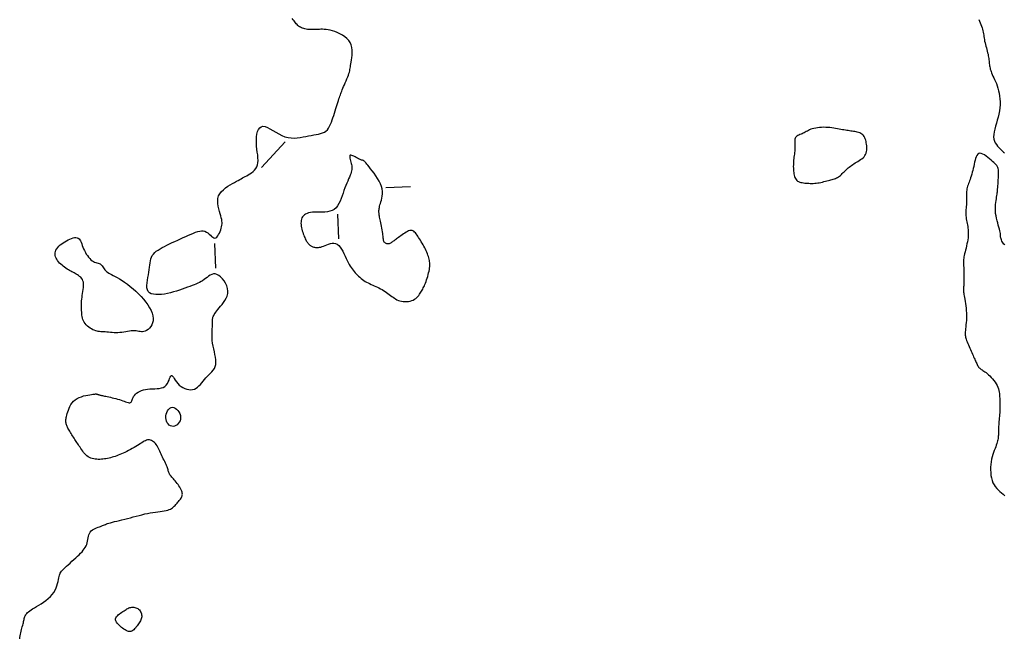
# Model space of a CAD drawing. Header units: millimetres. Extents: x 32690613 to 32693367, y 5343692 to 5344708.
# Tile 674 of 1009: x 32692876 to 32692916, y 5344531 to 5344556. Entities that reach past the tile are written whole.
import ezdxf

# ---------------------------------------------------------------- set-up
doc = ezdxf.new("R2010")
doc.units = ezdxf.units.MM
doc.header["$LTSCALE"] = 20
doc.layers.add('02-DGM_HL_491.00', color=62, linetype='Continuous')

msp = doc.modelspace()

# ---------------------------------------------------------------- linework, layer by layer
at = {"layer": '02-DGM_HL_491.00', "elevation": 491, "flags": 128}
for points in [[(32692876.152, 5344531.275), (32692876.164, 5344531.336), (32692876.175, 5344531.398), (32692876.187, 5344531.461), (32692876.2, 5344531.524), (32692876.214, 5344531.587), (32692876.229, 5344531.649), (32692876.244, 5344531.709), (32692876.259, 5344531.768), (32692876.274, 5344531.825), (32692876.287, 5344531.879), (32692876.3, 5344531.93), (32692876.31, 5344531.978), (32692876.32, 5344532.023), (32692876.329, 5344532.065), (32692876.339, 5344532.105), (32692876.35, 5344532.142), (32692876.362, 5344532.177), (32692876.377, 5344532.211), (32692876.395, 5344532.244), (32692876.416, 5344532.276), (32692876.443, 5344532.307), (32692876.474, 5344532.339), (32692876.513, 5344532.372), (32692876.558, 5344532.407), (32692876.612, 5344532.445), (32692876.676, 5344532.486), (32692876.749, 5344532.532), (32692876.832, 5344532.582), (32692876.924, 5344532.637), (32692877.02, 5344532.697), (32692877.119, 5344532.762), (32692877.216, 5344532.831), (32692877.309, 5344532.905), (32692877.395, 5344532.985), (32692877.47, 5344533.068), (32692877.534, 5344533.156), (32692877.585, 5344533.247), (32692877.627, 5344533.339), (32692877.66, 5344533.43), (32692877.685, 5344533.518), (32692877.706, 5344533.601), (32692877.722, 5344533.678), (32692877.736, 5344533.746), (32692877.749, 5344533.804), (32692877.762, 5344533.854), (32692877.778, 5344533.898), (32692877.796, 5344533.938), (32692877.819, 5344533.976), (32692877.848, 5344534.015), (32692877.885, 5344534.057), (32692877.93, 5344534.104), (32692877.985, 5344534.157), (32692878.048, 5344534.216), (32692878.118, 5344534.28), (32692878.192, 5344534.347), (32692878.268, 5344534.416), (32692878.344, 5344534.485), (32692878.419, 5344534.554), (32692878.491, 5344534.62), (32692878.558, 5344534.684), (32692878.619, 5344534.745), (32692878.675, 5344534.805), (32692878.725, 5344534.863), (32692878.769, 5344534.921), (32692878.807, 5344534.98), (32692878.839, 5344535.04), (32692878.864, 5344535.102), (32692878.884, 5344535.167), (32692878.899, 5344535.233), (32692878.912, 5344535.3), (32692878.925, 5344535.366), (32692878.939, 5344535.43), (32692878.957, 5344535.491), (32692878.98, 5344535.548), (32692879.012, 5344535.6), (32692879.052, 5344535.645), (32692879.099, 5344535.684), (32692879.153, 5344535.718), (32692879.209, 5344535.747), (32692879.267, 5344535.773), (32692879.324, 5344535.795), (32692879.379, 5344535.814), (32692879.429, 5344535.832), (32692879.472, 5344535.849), (32692879.511, 5344535.865), (32692879.547, 5344535.88), (32692879.583, 5344535.896), (32692879.62, 5344535.911), (32692879.662, 5344535.927), (32692879.711, 5344535.943), (32692879.767, 5344535.96), (32692879.834, 5344535.979), (32692879.911, 5344535.999), (32692879.997, 5344536.021), (32692880.09, 5344536.044), (32692880.189, 5344536.068), (32692880.294, 5344536.094), (32692880.404, 5344536.121), (32692880.517, 5344536.15), (32692880.632, 5344536.18), (32692880.749, 5344536.212), (32692880.867, 5344536.243), (32692880.985, 5344536.274), (32692881.102, 5344536.304), (32692881.218, 5344536.332), (32692881.331, 5344536.357), (32692881.441, 5344536.379), (32692881.548, 5344536.397), (32692881.651, 5344536.412), (32692881.748, 5344536.424), (32692881.841, 5344536.436), (32692881.927, 5344536.447), (32692882.007, 5344536.459), (32692882.08, 5344536.473), (32692882.146, 5344536.49), (32692882.204, 5344536.509), (32692882.255, 5344536.532), (32692882.3, 5344536.558), (32692882.34, 5344536.586), (32692882.376, 5344536.615), (32692882.41, 5344536.646), (32692882.441, 5344536.678), (32692882.471, 5344536.711), (32692882.501, 5344536.743), (32692882.53, 5344536.776), (32692882.559, 5344536.808), (32692882.587, 5344536.84), (32692882.614, 5344536.873), (32692882.639, 5344536.905), (32692882.662, 5344536.937), (32692882.683, 5344536.969), (32692882.701, 5344537.001), (32692882.717, 5344537.034), (32692882.728, 5344537.067), (32692882.735, 5344537.102), (32692882.738, 5344537.138), (32692882.736, 5344537.177), (32692882.728, 5344537.218), (32692882.713, 5344537.262), (32692882.693, 5344537.31), (32692882.667, 5344537.361), (32692882.636, 5344537.413), (32692882.601, 5344537.466), (32692882.564, 5344537.52), (32692882.525, 5344537.572), (32692882.486, 5344537.622), (32692882.447, 5344537.669), (32692882.41, 5344537.712), (32692882.374, 5344537.753), (32692882.341, 5344537.79), (32692882.309, 5344537.825), (32692882.281, 5344537.858), (32692882.255, 5344537.89), (32692882.233, 5344537.921), (32692882.214, 5344537.952), (32692882.199, 5344537.982), (32692882.187, 5344538.014), (32692882.177, 5344538.046), (32692882.167, 5344538.08), (32692882.158, 5344538.116), (32692882.147, 5344538.154), (32692882.135, 5344538.195), (32692882.119, 5344538.24), (32692882.1, 5344538.288), (32692882.077, 5344538.339), (32692882.052, 5344538.393), (32692882.024, 5344538.45), (32692881.995, 5344538.508), (32692881.966, 5344538.568), (32692881.936, 5344538.629), (32692881.907, 5344538.69), (32692881.879, 5344538.752), (32692881.852, 5344538.813), (32692881.825, 5344538.872), (32692881.799, 5344538.931), (32692881.771, 5344538.987), (32692881.743, 5344539.042), (32692881.713, 5344539.093), (32692881.681, 5344539.14), (32692881.647, 5344539.184), (32692881.61, 5344539.223), (32692881.572, 5344539.257), (32692881.533, 5344539.285), (32692881.492, 5344539.308), (32692881.451, 5344539.325), (32692881.409, 5344539.334), (32692881.368, 5344539.336), (32692881.326, 5344539.331), (32692881.284, 5344539.319), (32692881.241, 5344539.3), (32692881.196, 5344539.276), (32692881.149, 5344539.247), (32692881.099, 5344539.214), (32692881.045, 5344539.179), (32692880.986, 5344539.141), (32692880.923, 5344539.101), (32692880.855, 5344539.061), (32692880.784, 5344539.02), (32692880.711, 5344538.979), (32692880.636, 5344538.939), (32692880.562, 5344538.899), (32692880.487, 5344538.862), (32692880.415, 5344538.827), (32692880.344, 5344538.794), (32692880.276, 5344538.764), (32692880.209, 5344538.736), (32692880.145, 5344538.71), (32692880.081, 5344538.687), (32692880.018, 5344538.665), (32692879.956, 5344538.646), (32692879.894, 5344538.627), (32692879.832, 5344538.611), (32692879.77, 5344538.596), (32692879.708, 5344538.583), (32692879.646, 5344538.571), (32692879.584, 5344538.561), (32692879.522, 5344538.554), (32692879.459, 5344538.548), (32692879.397, 5344538.544), (32692879.335, 5344538.543), (32692879.272, 5344538.545), (32692879.211, 5344538.55), (32692879.15, 5344538.559), (32692879.091, 5344538.572), (32692879.034, 5344538.591), (32692878.979, 5344538.615), (32692878.926, 5344538.645), (32692878.876, 5344538.682), (32692878.829, 5344538.725), (32692878.784, 5344538.772), (32692878.742, 5344538.822), (32692878.702, 5344538.875), (32692878.664, 5344538.928), (32692878.628, 5344538.981), (32692878.594, 5344539.033), (32692878.561, 5344539.083), (32692878.53, 5344539.131), (32692878.5, 5344539.177), (32692878.471, 5344539.221), (32692878.442, 5344539.266), (32692878.413, 5344539.31), (32692878.384, 5344539.354), (32692878.354, 5344539.399), (32692878.324, 5344539.446), (32692878.294, 5344539.493), (32692878.263, 5344539.54), (32692878.233, 5344539.587), (32692878.204, 5344539.634), (32692878.176, 5344539.68), (32692878.15, 5344539.724), (32692878.126, 5344539.766), (32692878.105, 5344539.805), (32692878.087, 5344539.843), (32692878.071, 5344539.879), (32692878.057, 5344539.913), (32692878.046, 5344539.947), (32692878.037, 5344539.98), (32692878.03, 5344540.013), (32692878.026, 5344540.046), (32692878.023, 5344540.079), (32692878.023, 5344540.115), (32692878.025, 5344540.152), (32692878.03, 5344540.193), (32692878.037, 5344540.237), (32692878.047, 5344540.285), (32692878.061, 5344540.339), (32692878.078, 5344540.399), (32692878.098, 5344540.466), (32692878.122, 5344540.537), (32692878.152, 5344540.611), (32692878.187, 5344540.686), (32692878.229, 5344540.76), (32692878.278, 5344540.83), (32692878.336, 5344540.896), (32692878.403, 5344540.955), (32692878.478, 5344541.005), (32692878.561, 5344541.046), (32692878.648, 5344541.081), (32692878.737, 5344541.109), (32692878.825, 5344541.131), (32692878.908, 5344541.148), (32692878.986, 5344541.161), (32692879.053, 5344541.171), (32692879.11, 5344541.179), (32692879.156, 5344541.184), (32692879.192, 5344541.188), (32692879.221, 5344541.19), (32692879.243, 5344541.19), (32692879.26, 5344541.189), (32692879.274, 5344541.187), (32692879.285, 5344541.185), (32692879.296, 5344541.182), (32692879.306, 5344541.178), (32692879.316, 5344541.174), (32692879.327, 5344541.17), (32692879.34, 5344541.165), (32692879.354, 5344541.16), (32692879.371, 5344541.155), (32692879.39, 5344541.15), (32692879.413, 5344541.144), (32692879.439, 5344541.138), (32692879.47, 5344541.132), (32692879.505, 5344541.125), (32692879.545, 5344541.117), (32692879.59, 5344541.108), (32692879.64, 5344541.097), (32692879.697, 5344541.085), (32692879.759, 5344541.072), (32692879.826, 5344541.057), (32692879.897, 5344541.04), (32692879.97, 5344541.022), (32692880.044, 5344541.003), (32692880.118, 5344540.983), (32692880.19, 5344540.962), (32692880.26, 5344540.94), (32692880.325, 5344540.917), (32692880.386, 5344540.895), (32692880.442, 5344540.875), (32692880.494, 5344540.858), (32692880.539, 5344540.845), (32692880.58, 5344540.838), (32692880.614, 5344540.838), (32692880.641, 5344540.845), (32692880.663, 5344540.862), (32692880.68, 5344540.887), (32692880.694, 5344540.919), (32692880.708, 5344540.956), (32692880.723, 5344540.997), (32692880.742, 5344541.041), (32692880.766, 5344541.087), (32692880.797, 5344541.132), (32692880.837, 5344541.177), (32692880.887, 5344541.219), (32692880.944, 5344541.259), (32692881.009, 5344541.295), (32692881.081, 5344541.327), (32692881.16, 5344541.354), (32692881.244, 5344541.376), (32692881.333, 5344541.391), (32692881.427, 5344541.399), (32692881.523, 5344541.403), (32692881.62, 5344541.405), (32692881.714, 5344541.409), (32692881.805, 5344541.418), (32692881.89, 5344541.433), (32692881.967, 5344541.459), (32692882.034, 5344541.497), (32692882.089, 5344541.551), (32692882.133, 5344541.615), (32692882.169, 5344541.684), (32692882.198, 5344541.754), (32692882.223, 5344541.82), (32692882.245, 5344541.876), (32692882.266, 5344541.916), (32692882.288, 5344541.937), (32692882.312, 5344541.933), (32692882.34, 5344541.909), (32692882.373, 5344541.868), (32692882.41, 5344541.814), (32692882.452, 5344541.751), (32692882.5, 5344541.684), (32692882.554, 5344541.617), (32692882.615, 5344541.553), (32692882.684, 5344541.498), (32692882.758, 5344541.45), (32692882.836, 5344541.413), (32692882.916, 5344541.385), (32692882.997, 5344541.369), (32692883.077, 5344541.363), (32692883.154, 5344541.37), (32692883.226, 5344541.39), (32692883.293, 5344541.422), (32692883.354, 5344541.466), (32692883.411, 5344541.519), (32692883.467, 5344541.579), (32692883.52, 5344541.644), (32692883.574, 5344541.711), (32692883.63, 5344541.779), (32692883.688, 5344541.845), (32692883.75, 5344541.909), (32692883.813, 5344541.97), (32692883.875, 5344542.031), (32692883.935, 5344542.092), (32692883.988, 5344542.157), (32692884.034, 5344542.225), (32692884.069, 5344542.3), (32692884.091, 5344542.382), (32692884.099, 5344542.473), (32692884.094, 5344542.572), (32692884.079, 5344542.677), (32692884.058, 5344542.786), (32692884.033, 5344542.899), (32692884.006, 5344543.013), (32692883.982, 5344543.127), (32692883.962, 5344543.241), (32692883.948, 5344543.351), (32692883.941, 5344543.458), (32692883.939, 5344543.56), (32692883.94, 5344543.657), (32692883.944, 5344543.747), (32692883.949, 5344543.831), (32692883.954, 5344543.907), (32692883.958, 5344543.974), (32692883.96, 5344544.032), (32692883.96, 5344544.083), (32692883.959, 5344544.126), (32692883.958, 5344544.165), (32692883.959, 5344544.2), (32692883.962, 5344544.232), (32692883.967, 5344544.265), (32692883.976, 5344544.297), (32692883.989, 5344544.332), (32692884.008, 5344544.37), (32692884.031, 5344544.411), (32692884.06, 5344544.455), (32692884.094, 5344544.503), (32692884.133, 5344544.555), (32692884.179, 5344544.612), (32692884.231, 5344544.674), (32692884.288, 5344544.742), (32692884.348, 5344544.815), (32692884.408, 5344544.892), (32692884.464, 5344544.975), (32692884.512, 5344545.063), (32692884.55, 5344545.156), (32692884.574, 5344545.253), (32692884.579, 5344545.355), (32692884.565, 5344545.461), (32692884.533, 5344545.568), (32692884.486, 5344545.672), (32692884.428, 5344545.77), (32692884.36, 5344545.858), (32692884.287, 5344545.934), (32692884.211, 5344545.993), (32692884.136, 5344546.033), (32692884.064, 5344546.05), (32692883.994, 5344546.048), (32692883.927, 5344546.029), (32692883.863, 5344545.998), (32692883.8, 5344545.958), (32692883.738, 5344545.912), (32692883.677, 5344545.864), (32692883.616, 5344545.818), (32692883.555, 5344545.776), (32692883.493, 5344545.739), (32692883.429, 5344545.705), (32692883.361, 5344545.672), (32692883.29, 5344545.641), (32692883.214, 5344545.611), (32692883.132, 5344545.579), (32692883.043, 5344545.545), (32692882.947, 5344545.509), (32692882.844, 5344545.471), (32692882.735, 5344545.432), (32692882.622, 5344545.393), (32692882.504, 5344545.356), (32692882.383, 5344545.32), (32692882.261, 5344545.288), (32692882.137, 5344545.26), (32692882.013, 5344545.237), (32692881.892, 5344545.221), (32692881.775, 5344545.212), (32692881.666, 5344545.214), (32692881.567, 5344545.226), (32692881.481, 5344545.25), (32692881.409, 5344545.288), (32692881.355, 5344545.34), (32692881.321, 5344545.409), (32692881.303, 5344545.491), (32692881.3, 5344545.585), (32692881.307, 5344545.686), (32692881.322, 5344545.793), (32692881.341, 5344545.903), (32692881.362, 5344546.013), (32692881.381, 5344546.12), (32692881.395, 5344546.222), (32692881.407, 5344546.319), (32692881.417, 5344546.41), (32692881.428, 5344546.497), (32692881.442, 5344546.578), (32692881.461, 5344546.655), (32692881.487, 5344546.726), (32692881.521, 5344546.792), (32692881.565, 5344546.854), (32692881.62, 5344546.912), (32692881.683, 5344546.966), (32692881.755, 5344547.018), (32692881.835, 5344547.069), (32692881.923, 5344547.118), (32692882.016, 5344547.167), (32692882.116, 5344547.216), (32692882.221, 5344547.266), (32692882.329, 5344547.318), (32692882.44, 5344547.369), (32692882.553, 5344547.421), (32692882.665, 5344547.472), (32692882.776, 5344547.522), (32692882.885, 5344547.57), (32692882.99, 5344547.617), (32692883.09, 5344547.661), (32692883.185, 5344547.702), (32692883.275, 5344547.737), (32692883.359, 5344547.765), (32692883.439, 5344547.785), (32692883.515, 5344547.794), (32692883.585, 5344547.792), (32692883.651, 5344547.776), (32692883.712, 5344547.747), (32692883.769, 5344547.708), (32692883.822, 5344547.662), (32692883.873, 5344547.615), (32692883.92, 5344547.572), (32692883.965, 5344547.535), (32692884.009, 5344547.511), (32692884.051, 5344547.503), (32692884.092, 5344547.514), (32692884.132, 5344547.543), (32692884.17, 5344547.587), (32692884.205, 5344547.641), (32692884.238, 5344547.703), (32692884.267, 5344547.769), (32692884.292, 5344547.837), (32692884.313, 5344547.902), (32692884.329, 5344547.963), (32692884.34, 5344548.021), (32692884.345, 5344548.077), (32692884.346, 5344548.133), (32692884.341, 5344548.192), (32692884.331, 5344548.255), (32692884.315, 5344548.324), (32692884.294, 5344548.402), (32692884.267, 5344548.489), (32692884.239, 5344548.584), (32692884.211, 5344548.686), (32692884.188, 5344548.79), (32692884.173, 5344548.897), (32692884.169, 5344549.003), (32692884.179, 5344549.106), (32692884.207, 5344549.205), (32692884.255, 5344549.297), (32692884.32, 5344549.382), (32692884.398, 5344549.46), (32692884.486, 5344549.532), (32692884.579, 5344549.597), (32692884.674, 5344549.657), (32692884.766, 5344549.71), (32692884.852, 5344549.758), (32692884.929, 5344549.8), (32692884.998, 5344549.838), (32692885.06, 5344549.872), (32692885.118, 5344549.904), (32692885.173, 5344549.934), (32692885.227, 5344549.964), (32692885.283, 5344549.995), (32692885.342, 5344550.027), (32692885.405, 5344550.063), (32692885.471, 5344550.102), (32692885.538, 5344550.145), (32692885.601, 5344550.194), (32692885.66, 5344550.249), (32692885.712, 5344550.312), (32692885.754, 5344550.382), (32692885.784, 5344550.462), (32692885.8, 5344550.551), (32692885.804, 5344550.648), (32692885.799, 5344550.753), (32692885.787, 5344550.865), (32692885.772, 5344550.981), (32692885.757, 5344551.102), (32692885.744, 5344551.225), (32692885.735, 5344551.349), (32692885.734, 5344551.474), (32692885.742, 5344551.595), (32692885.759, 5344551.708), (32692885.785, 5344551.81), (32692885.822, 5344551.897), (32692885.87, 5344551.964), (32692885.929, 5344552.009), (32692886.001, 5344552.027), (32692886.085, 5344552.016), (32692886.18, 5344551.98), (32692886.285, 5344551.926), (32692886.398, 5344551.86), (32692886.517, 5344551.788), (32692886.64, 5344551.718), (32692886.766, 5344551.654), (32692886.893, 5344551.603), (32692887.019, 5344551.57), (32692887.144, 5344551.554), (32692887.268, 5344551.552), (32692887.39, 5344551.56), (32692887.509, 5344551.576), (32692887.626, 5344551.597), (32692887.74, 5344551.619), (32692887.85, 5344551.64), (32692887.957, 5344551.659), (32692888.06, 5344551.675), (32692888.157, 5344551.691), (32692888.249, 5344551.708), (32692888.335, 5344551.729), (32692888.415, 5344551.756), (32692888.487, 5344551.791), (32692888.552, 5344551.835), (32692888.608, 5344551.889), (32692888.658, 5344551.954), (32692888.701, 5344552.027), (32692888.74, 5344552.107), (32692888.774, 5344552.193), (32692888.806, 5344552.283), (32692888.835, 5344552.375), (32692888.864, 5344552.469), (32692888.894, 5344552.562), (32692888.923, 5344552.654), (32692888.952, 5344552.744), (32692888.98, 5344552.831), (32692889.007, 5344552.914), (32692889.033, 5344552.993), (32692889.057, 5344553.066), (32692889.079, 5344553.133), (32692889.099, 5344553.193), (32692889.117, 5344553.248), (32692889.135, 5344553.299), (32692889.152, 5344553.348), (32692889.171, 5344553.398), (32692889.191, 5344553.45), (32692889.213, 5344553.506), (32692889.238, 5344553.567), (32692889.268, 5344553.636), (32692889.299, 5344553.71), (32692889.333, 5344553.788), (32692889.367, 5344553.868), (32692889.4, 5344553.947), (32692889.431, 5344554.024), (32692889.459, 5344554.097), (32692889.482, 5344554.164), (32692889.501, 5344554.224), (32692889.515, 5344554.278), (32692889.525, 5344554.33), (32692889.534, 5344554.38), (32692889.541, 5344554.433), (32692889.549, 5344554.49), (32692889.558, 5344554.553), (32692889.569, 5344554.626), (32692889.582, 5344554.711), (32692889.597, 5344554.804), (32692889.609, 5344554.904), (32692889.616, 5344555.009), (32692889.615, 5344555.115), (32692889.604, 5344555.22), (32692889.579, 5344555.322), (32692889.538, 5344555.418), (32692889.478, 5344555.505), (32692889.403, 5344555.584), (32692889.315, 5344555.655), (32692889.218, 5344555.718), (32692889.116, 5344555.772), (32692889.012, 5344555.819), (32692888.909, 5344555.858), (32692888.81, 5344555.89), (32692888.719, 5344555.913), (32692888.635, 5344555.931), (32692888.558, 5344555.943), (32692888.485, 5344555.95), (32692888.416, 5344555.953), (32692888.35, 5344555.954), (32692888.287, 5344555.952), (32692888.224, 5344555.95), (32692888.162, 5344555.948), (32692888.1, 5344555.946), (32692888.038, 5344555.944), (32692887.978, 5344555.944), (32692887.918, 5344555.945), (32692887.861, 5344555.948), (32692887.805, 5344555.952), (32692887.751, 5344555.959), (32692887.7, 5344555.969), (32692887.651, 5344555.981), (32692887.605, 5344555.997), (32692887.561, 5344556.014), (32692887.52, 5344556.035), (32692887.482, 5344556.058), (32692887.445, 5344556.084), (32692887.412, 5344556.113), (32692887.38, 5344556.144), (32692887.35, 5344556.178), (32692887.321, 5344556.215), (32692887.291, 5344556.254), (32692887.26, 5344556.296), (32692887.227, 5344556.34), (32692887.19, 5344556.387)], [(32692914.988, 5344556.348), (32692915.017, 5344556.28), (32692915.044, 5344556.213), (32692915.071, 5344556.146), (32692915.095, 5344556.08), (32692915.117, 5344556.016), (32692915.135, 5344555.953), (32692915.15, 5344555.892), (32692915.162, 5344555.833), (32692915.172, 5344555.774), (32692915.181, 5344555.716), (32692915.19, 5344555.658), (32692915.198, 5344555.598), (32692915.208, 5344555.538), (32692915.22, 5344555.475), (32692915.235, 5344555.41), (32692915.251, 5344555.343), (32692915.269, 5344555.275), (32692915.288, 5344555.207), (32692915.307, 5344555.138), (32692915.325, 5344555.071), (32692915.341, 5344555.005), (32692915.356, 5344554.942), (32692915.367, 5344554.881), (32692915.377, 5344554.823), (32692915.385, 5344554.768), (32692915.391, 5344554.715), (32692915.396, 5344554.664), (32692915.401, 5344554.615), (32692915.406, 5344554.568), (32692915.412, 5344554.521), (32692915.418, 5344554.476), (32692915.426, 5344554.431), (32692915.436, 5344554.386), (32692915.448, 5344554.339), (32692915.463, 5344554.291), (32692915.481, 5344554.24), (32692915.502, 5344554.185), (32692915.527, 5344554.126), (32692915.557, 5344554.062), (32692915.589, 5344553.993), (32692915.624, 5344553.918), (32692915.659, 5344553.839), (32692915.695, 5344553.754), (32692915.728, 5344553.664), (32692915.759, 5344553.569), (32692915.786, 5344553.469), (32692915.809, 5344553.363), (32692915.826, 5344553.252), (32692915.837, 5344553.137), (32692915.842, 5344553.019), (32692915.841, 5344552.898), (32692915.833, 5344552.775), (32692915.818, 5344552.65), (32692915.796, 5344552.524), (32692915.766, 5344552.398), (32692915.731, 5344552.272), (32692915.694, 5344552.149), (32692915.659, 5344552.029), (32692915.626, 5344551.912), (32692915.601, 5344551.801), (32692915.585, 5344551.696), (32692915.582, 5344551.598), (32692915.593, 5344551.509), (32692915.616, 5344551.427), (32692915.651, 5344551.352), (32692915.693, 5344551.285), (32692915.741, 5344551.223), (32692915.792, 5344551.167), (32692915.844, 5344551.115), (32692915.894, 5344551.068), (32692915.941, 5344551.025), (32692915.984, 5344550.985), (32692916.023, 5344550.948)], [(32692886.901, 5344551.395), (32692885.941, 5344550.357)], [(32692916.03, 5344547.223), (32692915.997, 5344547.253), (32692915.967, 5344547.29), (32692915.94, 5344547.333), (32692915.916, 5344547.379), (32692915.897, 5344547.424), (32692915.882, 5344547.468), (32692915.872, 5344547.507), (32692915.867, 5344547.543), (32692915.864, 5344547.578), (32692915.862, 5344547.613), (32692915.86, 5344547.651), (32692915.856, 5344547.693), (32692915.848, 5344547.742), (32692915.837, 5344547.8), (32692915.819, 5344547.866), (32692915.797, 5344547.942), (32692915.773, 5344548.025), (32692915.747, 5344548.113), (32692915.722, 5344548.206), (32692915.698, 5344548.302), (32692915.679, 5344548.399), (32692915.664, 5344548.496), (32692915.656, 5344548.591), (32692915.654, 5344548.684), (32692915.657, 5344548.775), (32692915.663, 5344548.862), (32692915.672, 5344548.944), (32692915.683, 5344549.022), (32692915.694, 5344549.094), (32692915.704, 5344549.161), (32692915.713, 5344549.22), (32692915.72, 5344549.275), (32692915.727, 5344549.328), (32692915.733, 5344549.379), (32692915.738, 5344549.432), (32692915.743, 5344549.487), (32692915.749, 5344549.548), (32692915.754, 5344549.615), (32692915.761, 5344549.691), (32692915.767, 5344549.773), (32692915.773, 5344549.859), (32692915.778, 5344549.947), (32692915.782, 5344550.033), (32692915.783, 5344550.116), (32692915.781, 5344550.192), (32692915.775, 5344550.259), (32692915.765, 5344550.316), (32692915.751, 5344550.364), (32692915.731, 5344550.406), (32692915.706, 5344550.443), (32692915.675, 5344550.479), (32692915.637, 5344550.515), (32692915.593, 5344550.555), (32692915.541, 5344550.6), (32692915.482, 5344550.652), (32692915.417, 5344550.708), (32692915.349, 5344550.765), (32692915.279, 5344550.819), (32692915.21, 5344550.867), (32692915.143, 5344550.905), (32692915.081, 5344550.929), (32692915.026, 5344550.937), (32692914.979, 5344550.925), (32692914.939, 5344550.895), (32692914.906, 5344550.85), (32692914.879, 5344550.793), (32692914.855, 5344550.725), (32692914.834, 5344550.649), (32692914.815, 5344550.569), (32692914.796, 5344550.487), (32692914.777, 5344550.404), (32692914.757, 5344550.322), (32692914.737, 5344550.241), (32692914.716, 5344550.163), (32692914.695, 5344550.087), (32692914.673, 5344550.014), (32692914.651, 5344549.944), (32692914.63, 5344549.878), (32692914.608, 5344549.817), (32692914.586, 5344549.76), (32692914.565, 5344549.705), (32692914.546, 5344549.652), (32692914.529, 5344549.601), (32692914.513, 5344549.55), (32692914.501, 5344549.499), (32692914.492, 5344549.446), (32692914.487, 5344549.391), (32692914.485, 5344549.335), (32692914.484, 5344549.277), (32692914.486, 5344549.217), (32692914.488, 5344549.156), (32692914.489, 5344549.095), (32692914.49, 5344549.033), (32692914.488, 5344548.97), (32692914.485, 5344548.907), (32692914.479, 5344548.845), (32692914.472, 5344548.782), (32692914.466, 5344548.719), (32692914.459, 5344548.656), (32692914.455, 5344548.593), (32692914.452, 5344548.531), (32692914.453, 5344548.468), (32692914.457, 5344548.406), (32692914.465, 5344548.344), (32692914.475, 5344548.282), (32692914.486, 5344548.219), (32692914.499, 5344548.157), (32692914.511, 5344548.095), (32692914.524, 5344548.033), (32692914.535, 5344547.971), (32692914.544, 5344547.909), (32692914.551, 5344547.846), (32692914.556, 5344547.782), (32692914.558, 5344547.717), (32692914.557, 5344547.649), (32692914.553, 5344547.579), (32692914.546, 5344547.506), (32692914.535, 5344547.429), (32692914.521, 5344547.349), (32692914.504, 5344547.266), (32692914.485, 5344547.182), (32692914.465, 5344547.098), (32692914.445, 5344547.016), (32692914.425, 5344546.938), (32692914.408, 5344546.865), (32692914.393, 5344546.798), (32692914.382, 5344546.739), (32692914.373, 5344546.685), (32692914.368, 5344546.636), (32692914.365, 5344546.588), (32692914.364, 5344546.541), (32692914.364, 5344546.492), (32692914.366, 5344546.439), (32692914.368, 5344546.38), (32692914.37, 5344546.314), (32692914.373, 5344546.242), (32692914.376, 5344546.166), (32692914.378, 5344546.089), (32692914.38, 5344546.011), (32692914.382, 5344545.935), (32692914.382, 5344545.863), (32692914.382, 5344545.797), (32692914.381, 5344545.738), (32692914.379, 5344545.686), (32692914.376, 5344545.64), (32692914.373, 5344545.599), (32692914.37, 5344545.563), (32692914.367, 5344545.53), (32692914.364, 5344545.5), (32692914.362, 5344545.471), (32692914.36, 5344545.443), (32692914.359, 5344545.414), (32692914.36, 5344545.384), (32692914.362, 5344545.351), (32692914.365, 5344545.314), (32692914.371, 5344545.271), (32692914.378, 5344545.221), (32692914.387, 5344545.163), (32692914.399, 5344545.097), (32692914.413, 5344545.022), (32692914.427, 5344544.94), (32692914.441, 5344544.853), (32692914.455, 5344544.76), (32692914.466, 5344544.664), (32692914.476, 5344544.566), (32692914.481, 5344544.466), (32692914.483, 5344544.367), (32692914.482, 5344544.268), (32692914.478, 5344544.171), (32692914.472, 5344544.078), (32692914.464, 5344543.99), (32692914.456, 5344543.907), (32692914.449, 5344543.832), (32692914.442, 5344543.764), (32692914.437, 5344543.706), (32692914.434, 5344543.655), (32692914.433, 5344543.61), (32692914.435, 5344543.569), (32692914.44, 5344543.529), (32692914.447, 5344543.49), (32692914.458, 5344543.448), (32692914.472, 5344543.403), (32692914.49, 5344543.353), (32692914.511, 5344543.298), (32692914.535, 5344543.239), (32692914.561, 5344543.178), (32692914.588, 5344543.115), (32692914.616, 5344543.051), (32692914.644, 5344542.987), (32692914.672, 5344542.925), (32692914.699, 5344542.865), (32692914.725, 5344542.806), (32692914.75, 5344542.75), (32692914.774, 5344542.697), (32692914.797, 5344542.645), (32692914.819, 5344542.596), (32692914.84, 5344542.548), (32692914.86, 5344542.503), (32692914.879, 5344542.461), (32692914.898, 5344542.42), (32692914.916, 5344542.382), (32692914.935, 5344542.346), (32692914.955, 5344542.313), (32692914.976, 5344542.282), (32692914.998, 5344542.254), (32692915.023, 5344542.229), (32692915.05, 5344542.206), (32692915.08, 5344542.185), (32692915.113, 5344542.163), (32692915.149, 5344542.141), (32692915.188, 5344542.117), (32692915.23, 5344542.089), (32692915.276, 5344542.056), (32692915.325, 5344542.016), (32692915.377, 5344541.97), (32692915.432, 5344541.918), (32692915.487, 5344541.86), (32692915.542, 5344541.798), (32692915.594, 5344541.733), (32692915.643, 5344541.665), (32692915.687, 5344541.597), (32692915.725, 5344541.529), (32692915.755, 5344541.462), (32692915.778, 5344541.397), (32692915.796, 5344541.332), (32692915.808, 5344541.268), (32692915.816, 5344541.204), (32692915.822, 5344541.141), (32692915.826, 5344541.079), (32692915.828, 5344541.016), (32692915.831, 5344540.954), (32692915.833, 5344540.891), (32692915.835, 5344540.828), (32692915.836, 5344540.764), (32692915.837, 5344540.7), (32692915.836, 5344540.634), (32692915.835, 5344540.568), (32692915.832, 5344540.499), (32692915.828, 5344540.43), (32692915.822, 5344540.359), (32692915.816, 5344540.288), (32692915.809, 5344540.217), (32692915.803, 5344540.147), (32692915.797, 5344540.078), (32692915.791, 5344540.011), (32692915.787, 5344539.947), (32692915.783, 5344539.886), (32692915.781, 5344539.828), (32692915.78, 5344539.772), (32692915.78, 5344539.719), (32692915.779, 5344539.668), (32692915.778, 5344539.619), (32692915.777, 5344539.571), (32692915.775, 5344539.524), (32692915.772, 5344539.479), (32692915.768, 5344539.433), (32692915.762, 5344539.387), (32692915.753, 5344539.34), (32692915.742, 5344539.29), (32692915.729, 5344539.238), (32692915.712, 5344539.182), (32692915.691, 5344539.121), (32692915.667, 5344539.055), (32692915.64, 5344538.983), (32692915.611, 5344538.906), (32692915.582, 5344538.824), (32692915.553, 5344538.737), (32692915.527, 5344538.645), (32692915.503, 5344538.548), (32692915.484, 5344538.445), (32692915.47, 5344538.338), (32692915.462, 5344538.228), (32692915.46, 5344538.116), (32692915.464, 5344538.005), (32692915.476, 5344537.896), (32692915.495, 5344537.79), (32692915.522, 5344537.691), (32692915.557, 5344537.598), (32692915.6, 5344537.515), (32692915.65, 5344537.439), (32692915.707, 5344537.37), (32692915.768, 5344537.306), (32692915.832, 5344537.245), (32692915.898, 5344537.186), (32692915.964, 5344537.128), (32692916.03, 5344537.069)], [(32692890.976, 5344549.553), (32692891.975, 5344549.592)], [(32692889.017, 5344548.475), (32692889.056, 5344547.476)], [(32692884.098, 5344546.282), (32692884.059, 5344547.281)]]:
    msp.add_lwpolyline(points, dxfattribs=at)
for points in [[(32692908.872, 5344551.981), (32692908.788, 5344551.984), (32692908.703, 5344551.985), (32692908.619, 5344551.983), (32692908.536, 5344551.977), (32692908.456, 5344551.969), (32692908.379, 5344551.957), (32692908.308, 5344551.943), (32692908.243, 5344551.926), (32692908.184, 5344551.906), (32692908.132, 5344551.883), (32692908.085, 5344551.86), (32692908.041, 5344551.835), (32692907.999, 5344551.811), (32692907.958, 5344551.786), (32692907.918, 5344551.763), (32692907.875, 5344551.742), (32692907.831, 5344551.723), (32692907.785, 5344551.706), (32692907.739, 5344551.689), (32692907.695, 5344551.671), (32692907.653, 5344551.652), (32692907.616, 5344551.631), (32692907.584, 5344551.606), (32692907.56, 5344551.577), (32692907.543, 5344551.542), (32692907.533, 5344551.502), (32692907.529, 5344551.458), (32692907.529, 5344551.411), (32692907.532, 5344551.36), (32692907.535, 5344551.307), (32692907.539, 5344551.252), (32692907.54, 5344551.196), (32692907.539, 5344551.139), (32692907.536, 5344551.081), (32692907.53, 5344551.023), (32692907.523, 5344550.964), (32692907.515, 5344550.905), (32692907.506, 5344550.844), (32692907.498, 5344550.783), (32692907.49, 5344550.72), (32692907.484, 5344550.657), (32692907.479, 5344550.593), (32692907.476, 5344550.529), (32692907.474, 5344550.465), (32692907.473, 5344550.401), (32692907.474, 5344550.338), (32692907.477, 5344550.277), (32692907.481, 5344550.216), (32692907.488, 5344550.158), (32692907.496, 5344550.101), (32692907.506, 5344550.048), (32692907.52, 5344549.998), (32692907.537, 5344549.951), (32692907.558, 5344549.909), (32692907.584, 5344549.871), (32692907.614, 5344549.838), (32692907.648, 5344549.811), (32692907.688, 5344549.789), (32692907.731, 5344549.771), (32692907.779, 5344549.756), (32692907.828, 5344549.745), (32692907.881, 5344549.737), (32692907.935, 5344549.73), (32692907.991, 5344549.725), (32692908.047, 5344549.721), (32692908.104, 5344549.718), (32692908.162, 5344549.716), (32692908.22, 5344549.716), (32692908.28, 5344549.717), (32692908.34, 5344549.72), (32692908.401, 5344549.726), (32692908.463, 5344549.734), (32692908.525, 5344549.744), (32692908.588, 5344549.757), (32692908.651, 5344549.771), (32692908.713, 5344549.787), (32692908.774, 5344549.803), (32692908.833, 5344549.819), (32692908.891, 5344549.835), (32692908.945, 5344549.85), (32692908.997, 5344549.863), (32692909.047, 5344549.877), (32692909.093, 5344549.89), (32692909.138, 5344549.904), (32692909.181, 5344549.919), (32692909.223, 5344549.937), (32692909.263, 5344549.957), (32692909.303, 5344549.981), (32692909.342, 5344550.009), (32692909.38, 5344550.041), (32692909.419, 5344550.075), (32692909.457, 5344550.112), (32692909.495, 5344550.15), (32692909.534, 5344550.189), (32692909.573, 5344550.228), (32692909.613, 5344550.267), (32692909.654, 5344550.304), (32692909.695, 5344550.341), (32692909.738, 5344550.376), (32692909.783, 5344550.41), (32692909.829, 5344550.444), (32692909.876, 5344550.477), (32692909.926, 5344550.51), (32692909.979, 5344550.542), (32692910.033, 5344550.575), (32692910.089, 5344550.607), (32692910.144, 5344550.641), (32692910.198, 5344550.676), (32692910.25, 5344550.713), (32692910.297, 5344550.752), (32692910.339, 5344550.795), (32692910.375, 5344550.841), (32692910.402, 5344550.891), (32692910.423, 5344550.945), (32692910.437, 5344551.001), (32692910.446, 5344551.059), (32692910.449, 5344551.119), (32692910.448, 5344551.179), (32692910.444, 5344551.239), (32692910.437, 5344551.299), (32692910.429, 5344551.357), (32692910.417, 5344551.413), (32692910.404, 5344551.467), (32692910.387, 5344551.518), (32692910.367, 5344551.565), (32692910.343, 5344551.609), (32692910.315, 5344551.648), (32692910.283, 5344551.683), (32692910.246, 5344551.713), (32692910.204, 5344551.738), (32692910.16, 5344551.758), (32692910.112, 5344551.776), (32692910.062, 5344551.79), (32692910.011, 5344551.802), (32692909.958, 5344551.812), (32692909.906, 5344551.821), (32692909.853, 5344551.829), (32692909.801, 5344551.836), (32692909.748, 5344551.844), (32692909.694, 5344551.851), (32692909.639, 5344551.859), (32692909.582, 5344551.867), (32692909.523, 5344551.877), (32692909.461, 5344551.888), (32692909.397, 5344551.9), (32692909.33, 5344551.913), (32692909.26, 5344551.927), (32692909.187, 5344551.94), (32692909.112, 5344551.953), (32692909.034, 5344551.964), (32692908.954, 5344551.974)], [(32692890.755, 5344548.186), (32692890.743, 5344548.245), (32692890.732, 5344548.298), (32692890.723, 5344548.346), (32692890.715, 5344548.39), (32692890.709, 5344548.43), (32692890.704, 5344548.469), (32692890.7, 5344548.505), (32692890.698, 5344548.541), (32692890.697, 5344548.577), (32692890.698, 5344548.614), (32692890.701, 5344548.652), (32692890.707, 5344548.693), (32692890.715, 5344548.738), (32692890.725, 5344548.787), (32692890.739, 5344548.841), (32692890.755, 5344548.901), (32692890.775, 5344548.967), (32692890.796, 5344549.04), (32692890.815, 5344549.119), (32692890.83, 5344549.204), (32692890.839, 5344549.295), (32692890.839, 5344549.39), (32692890.827, 5344549.489), (32692890.802, 5344549.593), (32692890.761, 5344549.701), (32692890.707, 5344549.81), (32692890.644, 5344549.919), (32692890.574, 5344550.025), (32692890.502, 5344550.127), (32692890.429, 5344550.222), (32692890.361, 5344550.309), (32692890.3, 5344550.384), (32692890.249, 5344550.447), (32692890.207, 5344550.498), (32692890.173, 5344550.539), (32692890.145, 5344550.571), (32692890.122, 5344550.596), (32692890.103, 5344550.614), (32692890.086, 5344550.627), (32692890.07, 5344550.637), (32692890.054, 5344550.644), (32692890.036, 5344550.65), (32692890.017, 5344550.656), (32692889.995, 5344550.662), (32692889.97, 5344550.67), (32692889.942, 5344550.681), (32692889.909, 5344550.694), (32692889.87, 5344550.713), (32692889.827, 5344550.736), (32692889.78, 5344550.762), (32692889.731, 5344550.789), (32692889.682, 5344550.814), (32692889.636, 5344550.836), (32692889.595, 5344550.851), (32692889.561, 5344550.858), (32692889.535, 5344550.854), (32692889.52, 5344550.839), (32692889.514, 5344550.812), (32692889.515, 5344550.776), (32692889.523, 5344550.732), (32692889.534, 5344550.684), (32692889.548, 5344550.632), (32692889.562, 5344550.579), (32692889.576, 5344550.526), (32692889.587, 5344550.476), (32692889.595, 5344550.427), (32692889.599, 5344550.378), (32692889.6, 5344550.329), (32692889.596, 5344550.279), (32692889.588, 5344550.226), (32692889.575, 5344550.17), (32692889.556, 5344550.109), (32692889.532, 5344550.043), (32692889.503, 5344549.971), (32692889.471, 5344549.894), (32692889.435, 5344549.812), (32692889.397, 5344549.725), (32692889.358, 5344549.632), (32692889.319, 5344549.534), (32692889.281, 5344549.431), (32692889.244, 5344549.323), (32692889.207, 5344549.213), (32692889.168, 5344549.103), (32692889.126, 5344548.997), (32692889.079, 5344548.898), (32692889.025, 5344548.807), (32692888.963, 5344548.728), (32692888.89, 5344548.665), (32692888.806, 5344548.618), (32692888.713, 5344548.586), (32692888.613, 5344548.567), (32692888.509, 5344548.556), (32692888.402, 5344548.552), (32692888.296, 5344548.552), (32692888.194, 5344548.552), (32692888.096, 5344548.55), (32692888.007, 5344548.544), (32692887.925, 5344548.533), (32692887.851, 5344548.517), (32692887.786, 5344548.497), (32692887.728, 5344548.471), (32692887.678, 5344548.44), (32692887.637, 5344548.405), (32692887.603, 5344548.364), (32692887.577, 5344548.319), (32692887.559, 5344548.27), (32692887.547, 5344548.217), (32692887.542, 5344548.16), (32692887.541, 5344548.102), (32692887.545, 5344548.042), (32692887.554, 5344547.98), (32692887.565, 5344547.918), (32692887.579, 5344547.856), (32692887.595, 5344547.795), (32692887.613, 5344547.735), (32692887.633, 5344547.677), (32692887.653, 5344547.621), (32692887.674, 5344547.568), (32692887.695, 5344547.519), (32692887.716, 5344547.474), (32692887.736, 5344547.433), (32692887.756, 5344547.396), (32692887.775, 5344547.364), (32692887.794, 5344547.334), (32692887.814, 5344547.308), (32692887.833, 5344547.284), (32692887.854, 5344547.261), (32692887.875, 5344547.241), (32692887.897, 5344547.221), (32692887.92, 5344547.203), (32692887.945, 5344547.186), (32692887.971, 5344547.171), (32692887.998, 5344547.157), (32692888.027, 5344547.145), (32692888.058, 5344547.135), (32692888.091, 5344547.127), (32692888.125, 5344547.121), (32692888.163, 5344547.118), (32692888.202, 5344547.117), (32692888.245, 5344547.12), (32692888.292, 5344547.127), (32692888.342, 5344547.138), (32692888.397, 5344547.154), (32692888.456, 5344547.175), (32692888.52, 5344547.2), (32692888.588, 5344547.228), (32692888.658, 5344547.254), (32692888.73, 5344547.276), (32692888.802, 5344547.29), (32692888.873, 5344547.293), (32692888.943, 5344547.281), (32692889.009, 5344547.252), (32692889.071, 5344547.203), (32692889.129, 5344547.136), (32692889.183, 5344547.057), (32692889.234, 5344546.967), (32692889.282, 5344546.872), (32692889.328, 5344546.775), (32692889.371, 5344546.679), (32692889.413, 5344546.589), (32692889.453, 5344546.508), (32692889.492, 5344546.434), (32692889.531, 5344546.368), (32692889.57, 5344546.308), (32692889.609, 5344546.252), (32692889.648, 5344546.2), (32692889.689, 5344546.15), (32692889.732, 5344546.101), (32692889.777, 5344546.053), (32692889.823, 5344546.005), (32692889.872, 5344545.958), (32692889.922, 5344545.913), (32692889.974, 5344545.869), (32692890.028, 5344545.827), (32692890.084, 5344545.787), (32692890.141, 5344545.75), (32692890.199, 5344545.717), (32692890.258, 5344545.685), (32692890.319, 5344545.656), (32692890.381, 5344545.628), (32692890.443, 5344545.6), (32692890.506, 5344545.572), (32692890.57, 5344545.544), (32692890.633, 5344545.514), (32692890.697, 5344545.482), (32692890.761, 5344545.448), (32692890.824, 5344545.413), (32692890.886, 5344545.376), (32692890.946, 5344545.339), (32692891.005, 5344545.3), (32692891.063, 5344545.261), (32692891.117, 5344545.221), (32692891.17, 5344545.182), (32692891.221, 5344545.143), (32692891.271, 5344545.105), (32692891.321, 5344545.07), (32692891.373, 5344545.037), (32692891.427, 5344545.007), (32692891.484, 5344544.981), (32692891.545, 5344544.96), (32692891.61, 5344544.944), (32692891.679, 5344544.934), (32692891.75, 5344544.93), (32692891.822, 5344544.931), (32692891.894, 5344544.937), (32692891.963, 5344544.95), (32692892.028, 5344544.968), (32692892.088, 5344544.993), (32692892.142, 5344545.023), (32692892.191, 5344545.058), (32692892.234, 5344545.097), (32692892.272, 5344545.139), (32692892.307, 5344545.183), (32692892.339, 5344545.227), (32692892.367, 5344545.272), (32692892.394, 5344545.316), (32692892.42, 5344545.358), (32692892.444, 5344545.398), (32692892.468, 5344545.439), (32692892.491, 5344545.481), (32692892.513, 5344545.525), (32692892.536, 5344545.572), (32692892.558, 5344545.623), (32692892.58, 5344545.679), (32692892.603, 5344545.741), (32692892.626, 5344545.808), (32692892.648, 5344545.878), (32692892.67, 5344545.951), (32692892.69, 5344546.023), (32692892.708, 5344546.095), (32692892.724, 5344546.164), (32692892.737, 5344546.23), (32692892.747, 5344546.29), (32692892.753, 5344546.347), (32692892.757, 5344546.399), (32692892.757, 5344546.45), (32692892.755, 5344546.499), (32692892.749, 5344546.547), (32692892.741, 5344546.596), (32692892.73, 5344546.647), (32692892.716, 5344546.699), (32692892.7, 5344546.754), (32692892.681, 5344546.811), (32692892.659, 5344546.87), (32692892.635, 5344546.929), (32692892.609, 5344546.99), (32692892.581, 5344547.051), (32692892.55, 5344547.112), (32692892.518, 5344547.173), (32692892.484, 5344547.234), (32692892.448, 5344547.294), (32692892.412, 5344547.353), (32692892.376, 5344547.411), (32692892.34, 5344547.468), (32692892.305, 5344547.522), (32692892.271, 5344547.574), (32692892.238, 5344547.623), (32692892.207, 5344547.669), (32692892.175, 5344547.71), (32692892.143, 5344547.746), (32692892.11, 5344547.775), (32692892.075, 5344547.797), (32692892.036, 5344547.81), (32692891.995, 5344547.813), (32692891.949, 5344547.807), (32692891.9, 5344547.791), (32692891.848, 5344547.768), (32692891.795, 5344547.739), (32692891.742, 5344547.706), (32692891.688, 5344547.67), (32692891.636, 5344547.633), (32692891.586, 5344547.597), (32692891.539, 5344547.563), (32692891.495, 5344547.531), (32692891.453, 5344547.501), (32692891.414, 5344547.472), (32692891.377, 5344547.446), (32692891.342, 5344547.42), (32692891.309, 5344547.396), (32692891.278, 5344547.374), (32692891.248, 5344547.352), (32692891.22, 5344547.332), (32692891.193, 5344547.314), (32692891.166, 5344547.299), (32692891.141, 5344547.285), (32692891.115, 5344547.275), (32692891.09, 5344547.268), (32692891.065, 5344547.265), (32692891.04, 5344547.266), (32692891.016, 5344547.271), (32692890.992, 5344547.28), (32692890.969, 5344547.291), (32692890.948, 5344547.305), (32692890.93, 5344547.321), (32692890.913, 5344547.339), (32692890.9, 5344547.359), (32692890.891, 5344547.38), (32692890.884, 5344547.403), (32692890.88, 5344547.429), (32692890.876, 5344547.459), (32692890.873, 5344547.493), (32692890.87, 5344547.533), (32692890.865, 5344547.579), (32692890.859, 5344547.632), (32692890.85, 5344547.693), (32692890.839, 5344547.759), (32692890.826, 5344547.83), (32692890.812, 5344547.904), (32692890.798, 5344547.978), (32692890.783, 5344548.051), (32692890.769, 5344548.121)], [(32692878.05, 5344547.395), (32692878.118, 5344547.431), (32692878.186, 5344547.462), (32692878.251, 5344547.488), (32692878.314, 5344547.507), (32692878.373, 5344547.519), (32692878.428, 5344547.522), (32692878.478, 5344547.516), (32692878.521, 5344547.499), (32692878.558, 5344547.471), (32692878.589, 5344547.433), (32692878.616, 5344547.386), (32692878.64, 5344547.331), (32692878.663, 5344547.27), (32692878.686, 5344547.205), (32692878.711, 5344547.136), (32692878.74, 5344547.066), (32692878.773, 5344546.994), (32692878.81, 5344546.924), (32692878.85, 5344546.856), (32692878.894, 5344546.79), (32692878.94, 5344546.73), (32692878.988, 5344546.674), (32692879.037, 5344546.626), (32692879.087, 5344546.586), (32692879.137, 5344546.555), (32692879.186, 5344546.531), (32692879.234, 5344546.513), (32692879.281, 5344546.498), (32692879.325, 5344546.484), (32692879.366, 5344546.47), (32692879.405, 5344546.454), (32692879.439, 5344546.433), (32692879.469, 5344546.406), (32692879.496, 5344546.374), (32692879.522, 5344546.339), (32692879.546, 5344546.3), (32692879.572, 5344546.261), (32692879.6, 5344546.221), (32692879.631, 5344546.183), (32692879.667, 5344546.147), (32692879.709, 5344546.115), (32692879.757, 5344546.085), (32692879.812, 5344546.055), (32692879.874, 5344546.024), (32692879.943, 5344545.99), (32692880.019, 5344545.951), (32692880.104, 5344545.905), (32692880.196, 5344545.851), (32692880.296, 5344545.787), (32692880.402, 5344545.715), (32692880.513, 5344545.633), (32692880.626, 5344545.545), (32692880.74, 5344545.45), (32692880.854, 5344545.349), (32692880.964, 5344545.244), (32692881.07, 5344545.135), (32692881.169, 5344545.023), (32692881.26, 5344544.909), (32692881.341, 5344544.795), (32692881.412, 5344544.681), (32692881.47, 5344544.569), (32692881.515, 5344544.459), (32692881.544, 5344544.353), (32692881.557, 5344544.252), (32692881.552, 5344544.157), (32692881.532, 5344544.069), (32692881.499, 5344543.989), (32692881.456, 5344543.917), (32692881.405, 5344543.854), (32692881.35, 5344543.802), (32692881.292, 5344543.761), (32692881.236, 5344543.731), (32692881.181, 5344543.714), (32692881.129, 5344543.708), (32692881.078, 5344543.709), (32692881.028, 5344543.716), (32692880.976, 5344543.726), (32692880.923, 5344543.736), (32692880.866, 5344543.745), (32692880.806, 5344543.75), (32692880.741, 5344543.749), (32692880.672, 5344543.743), (32692880.599, 5344543.733), (32692880.523, 5344543.721), (32692880.445, 5344543.707), (32692880.366, 5344543.694), (32692880.286, 5344543.683), (32692880.206, 5344543.675), (32692880.126, 5344543.67), (32692880.048, 5344543.67), (32692879.971, 5344543.672), (32692879.895, 5344543.677), (32692879.822, 5344543.683), (32692879.751, 5344543.689), (32692879.683, 5344543.695), (32692879.619, 5344543.701), (32692879.558, 5344543.705), (32692879.5, 5344543.708), (32692879.444, 5344543.712), (32692879.39, 5344543.717), (32692879.336, 5344543.724), (32692879.283, 5344543.734), (32692879.229, 5344543.748), (32692879.174, 5344543.767), (32692879.117, 5344543.792), (32692879.059, 5344543.822), (32692879.001, 5344543.857), (32692878.946, 5344543.897), (32692878.893, 5344543.94), (32692878.844, 5344543.988), (32692878.8, 5344544.038), (32692878.763, 5344544.091), (32692878.734, 5344544.146), (32692878.711, 5344544.203), (32692878.694, 5344544.261), (32692878.681, 5344544.321), (32692878.673, 5344544.382), (32692878.667, 5344544.443), (32692878.664, 5344544.506), (32692878.661, 5344544.568), (32692878.659, 5344544.631), (32692878.657, 5344544.693), (32692878.656, 5344544.757), (32692878.656, 5344544.822), (32692878.657, 5344544.889), (32692878.661, 5344544.958), (32692878.667, 5344545.03), (32692878.676, 5344545.105), (32692878.688, 5344545.183), (32692878.701, 5344545.263), (32692878.715, 5344545.343), (32692878.727, 5344545.424), (32692878.736, 5344545.503), (32692878.741, 5344545.578), (32692878.74, 5344545.649), (32692878.732, 5344545.714), (32692878.714, 5344545.773), (32692878.689, 5344545.825), (32692878.658, 5344545.872), (32692878.621, 5344545.913), (32692878.58, 5344545.95), (32692878.536, 5344545.983), (32692878.491, 5344546.013), (32692878.445, 5344546.041), (32692878.399, 5344546.067), (32692878.355, 5344546.091), (32692878.31, 5344546.115), (32692878.265, 5344546.139), (32692878.219, 5344546.164), (32692878.172, 5344546.19), (32692878.125, 5344546.218), (32692878.075, 5344546.248), (32692878.024, 5344546.282), (32692877.971, 5344546.319), (32692877.919, 5344546.358), (32692877.867, 5344546.4), (32692877.817, 5344546.445), (32692877.769, 5344546.491), (32692877.725, 5344546.54), (32692877.686, 5344546.59), (32692877.652, 5344546.641), (32692877.624, 5344546.693), (32692877.603, 5344546.747), (32692877.589, 5344546.801), (32692877.583, 5344546.855), (32692877.586, 5344546.909), (32692877.597, 5344546.964), (32692877.619, 5344547.017), (32692877.65, 5344547.071), (32692877.69, 5344547.123), (32692877.738, 5344547.173), (32692877.793, 5344547.223), (32692877.853, 5344547.27), (32692877.916, 5344547.314), (32692877.983, 5344547.356)], [(32692882.666, 5344540.249), (32692882.662, 5344540.177), (32692882.643, 5344540.109), (32692882.613, 5344540.047), (32692882.574, 5344539.992), (32692882.527, 5344539.945), (32692882.475, 5344539.909), (32692882.42, 5344539.885), (32692882.364, 5344539.876), (32692882.308, 5344539.881), (32692882.255, 5344539.9), (32692882.206, 5344539.932), (32692882.162, 5344539.975), (32692882.125, 5344540.028), (32692882.095, 5344540.088), (32692882.076, 5344540.154), (32692882.067, 5344540.225), (32692882.07, 5344540.299), (32692882.084, 5344540.373), (32692882.108, 5344540.444), (32692882.141, 5344540.51), (32692882.181, 5344540.566), (32692882.228, 5344540.611), (32692882.279, 5344540.641), (32692882.334, 5344540.653), (32692882.391, 5344540.645), (32692882.448, 5344540.619), (32692882.503, 5344540.579), (32692882.553, 5344540.526), (32692882.597, 5344540.464), (32692882.632, 5344540.395), (32692882.656, 5344540.322)], [(32692880.037, 5344532.091), (32692880.05, 5344532.133), (32692880.073, 5344532.173), (32692880.106, 5344532.211), (32692880.145, 5344532.248), (32692880.189, 5344532.284), (32692880.236, 5344532.318), (32692880.284, 5344532.351), (32692880.331, 5344532.383), (32692880.376, 5344532.413), (32692880.417, 5344532.441), (32692880.457, 5344532.467), (32692880.496, 5344532.49), (32692880.534, 5344532.511), (32692880.571, 5344532.528), (32692880.61, 5344532.542), (32692880.649, 5344532.552), (32692880.69, 5344532.558), (32692880.732, 5344532.559), (32692880.774, 5344532.557), (32692880.817, 5344532.549), (32692880.858, 5344532.538), (32692880.897, 5344532.522), (32692880.934, 5344532.501), (32692880.968, 5344532.476), (32692880.999, 5344532.446), (32692881.025, 5344532.412), (32692881.048, 5344532.375), (32692881.066, 5344532.336), (32692881.079, 5344532.295), (32692881.088, 5344532.253), (32692881.092, 5344532.21), (32692881.091, 5344532.168), (32692881.084, 5344532.127), (32692881.073, 5344532.087), (32692881.057, 5344532.048), (32692881.038, 5344532.008), (32692881.015, 5344531.969), (32692880.99, 5344531.929), (32692880.962, 5344531.888), (32692880.933, 5344531.845), (32692880.903, 5344531.802), (32692880.872, 5344531.759), (32692880.839, 5344531.716), (32692880.805, 5344531.677), (32692880.769, 5344531.642), (32692880.732, 5344531.613), (32692880.692, 5344531.591), (32692880.651, 5344531.577), (32692880.607, 5344531.573), (32692880.562, 5344531.578), (32692880.515, 5344531.591), (32692880.467, 5344531.612), (32692880.418, 5344531.638), (32692880.369, 5344531.669), (32692880.32, 5344531.705), (32692880.272, 5344531.743), (32692880.224, 5344531.784), (32692880.178, 5344531.827), (32692880.136, 5344531.87), (32692880.1, 5344531.915), (32692880.07, 5344531.959), (32692880.049, 5344532.004), (32692880.037, 5344532.048)]]:
    msp.add_lwpolyline(points, close=True, dxfattribs=at)

doc.saveas('drawing.dxf')
